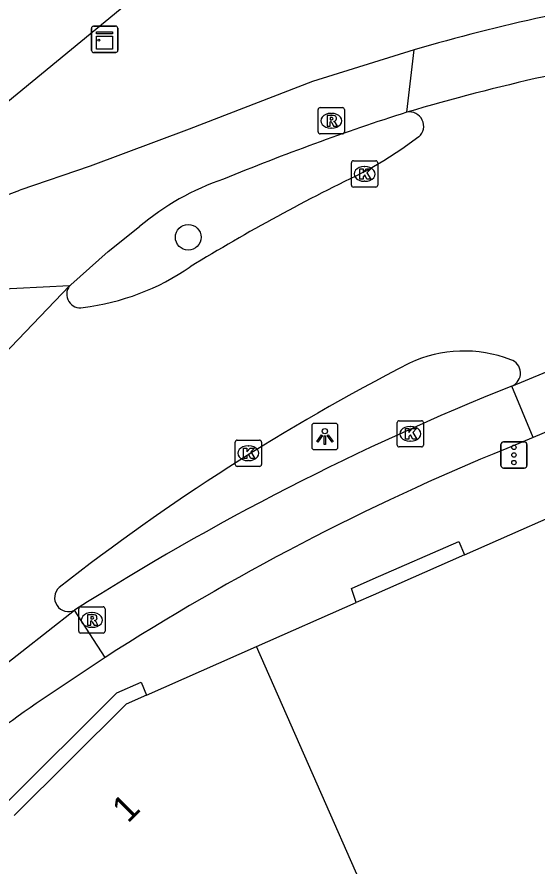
# Model space of a CAD drawing. Extents: x 160664 to 161506, y 382245 to 383288.
# Drawn here: x 160986.45 to 161006.23, y 382898.51 to 382930.82 of the extents above; entities that cross this region are included whole.
import ezdxf

# ---------------------------------------------------------------- set-up
doc = ezdxf.new("R2010")
doc.units = 0
for name, color, linetype in [('IMGEO_Boom', 7, 'Continuous'), ('IMGEO_Fietspad_gesloten', 7, 'Continuous'), ('IMGEO_Kast', 7, 'Continuous'), ('IMGEO_Kolk', 7, 'Continuous'), ('IMGEO_Lichtpunt', 7, 'Continuous'), ('IMGEO_Pand', 7, 'Continuous'), ('IMGEO_Pand_nummerreeks', 7, 'Continuous'), ('IMGEO_Rijbaan_lokaal_gesloten', 7, 'Continuous'), ('IMGEO_Rioolput', 7, 'Continuous'), ('IMGEO_Verkeersregelinstallatiepaal', 7, 'Continuous'), ('IMGEO_Voetpad_open', 7, 'Continuous')]:
    doc.layers.add(name, color=color, linetype=linetype)

msp = doc.modelspace()

# ---------------------------------------------------------------- linework, layer by layer
at = {"layer": 'IMGEO_Boom'}
msp.add_circle((160992.965, 382922.436), 0.489, dxfattribs=at)
at = {"layer": 'IMGEO_Fietspad_gesloten'}
for points in [[(161001.564, 382929.57), (160997.695, 382928.372), (160993.004, 382926.55), (160989.239, 382925.148), (160986.556, 382924.23)], [(160988.495, 382920.63), (160989.923, 382921.892), (160991.111, 382922.842)], [(161006.081, 382914.822), (161005.085, 382914.402)]]:
    msp.add_lwpolyline(points, dxfattribs=at)
for centre, radius, start, end in [((161029.081, 382840.342), 91.197, 107.74549, 112.41317), ((160997.45, 382915.362), 9.804, 108.6835, 130.2801), ((160983.316, 382932.32), 8.715, 288.9771, 291.8253), ((160988.817, 382920.3), 0.461, 134.2941, 142.1369), ((161042.518, 382823.676), 100.271, 111.80201, 122.49875), ((161040.559, 382827.667), 93.709, 112.24452, 122.79754)]:
    msp.add_arc(centre, radius, start, end, dxfattribs=at)
at = {"layer": 'IMGEO_Kast'}
for p, q in [((160989.285, 382929.547), (160989.285, 382930.388)), ((160989.285, 382930.388), (160989.285, 382929.547)), ((160989.36, 382930.472), (160990.201, 382930.472)), ((160990.201, 382930.472), (160989.36, 382930.472)), ((160990.285, 382930.397), (160990.285, 382929.556)), ((160990.285, 382929.556), (160990.285, 382930.397)), ((160990.21, 382929.472), (160989.369, 382929.472)), ((160989.369, 382929.472), (160990.21, 382929.472))]:
    msp.add_line(p, q, dxfattribs=at)
for points in [[(160989.48, 382930.262), (160990.08, 382930.262), (160990.08, 382930.177), (160989.48, 382930.177), (160989.48, 382930.262)], [(160989.48, 382930.087), (160990.08, 382930.087), (160990.08, 382929.598), (160989.48, 382929.598), (160989.48, 382930.087)]]:
    msp.add_lwpolyline(points, dxfattribs=at)
msp.add_circle((160989.564, 382929.936), 0.0377, dxfattribs=at)
for centre, start, end in [((160989.363, 382930.394), 92.4484, 184.2845), ((160989.363, 382930.394), 92.4484, 184.2845), ((160990.207, 382930.394), 2.4484, 94.2845), ((160990.207, 382930.394), 2.4484, 94.2845), ((160989.363, 382929.55), 182.4484, 274.2845), ((160989.363, 382929.55), 182.4484, 274.2845), ((160990.207, 382929.55), 272.4484, 4.2845), ((160990.207, 382929.55), 272.4484, 4.2845)]:
    msp.add_arc(centre, 0.0779, start, end, dxfattribs=at)
at = {"layer": 'IMGEO_Kolk'}
for p, q in [((160999.171, 382924.421), (160999.171, 382925.273)), ((160999.246, 382925.347), (161000.098, 382925.347)), ((161000.172, 382925.273), (161000.172, 382924.421)), ((160999.659, 382925.127), (160999.684, 382925.127)), ((160999.682, 382924.567), (160999.657, 382924.567)), ((161000.098, 382924.347), (160999.246, 382924.347)), ((161000.913, 382914.53), (161000.913, 382915.382)), ((161000.988, 382915.456), (161001.84, 382915.456)), ((161001.401, 382915.236), (161001.426, 382915.236)), ((161001.914, 382915.382), (161001.914, 382914.53)), ((160994.752, 382913.79), (160994.752, 382914.642)), ((160994.827, 382914.716), (160995.679, 382914.716)), ((160995.753, 382914.642), (160995.753, 382913.79)), ((161001.424, 382914.676), (161001.399, 382914.676)), ((160995.24, 382914.496), (160995.265, 382914.496)), ((161001.84, 382914.456), (161000.988, 382914.456)), ((160995.263, 382913.936), (160995.238, 382913.936)), ((160995.679, 382913.716), (160994.827, 382913.716))]:
    msp.add_line(p, q, dxfattribs=at)
for points in [[(160999.171, 382924.421), (160999.171, 382925.273)], [(160999.246, 382925.347), (161000.098, 382925.347)], [(161000.172, 382925.273), (161000.172, 382924.421)], [(160999.492, 382925.047), (160999.615, 382925.047), (160999.615, 382924.896), (160999.745, 382925.047), (160999.909, 382925.047), (160999.763, 382924.896), (160999.916, 382924.647), (160999.764, 382924.647), (160999.679, 382924.811), (160999.615, 382924.744), (160999.615, 382924.647), (160999.492, 382924.647), (160999.492, 382925.047)], [(161000.098, 382924.347), (160999.246, 382924.347)], [(161000.913, 382914.53), (161000.913, 382915.382)], [(161000.988, 382915.456), (161001.84, 382915.456)], [(161001.234, 382915.156), (161001.357, 382915.156), (161001.357, 382915.005), (161001.487, 382915.156), (161001.651, 382915.156), (161001.505, 382915.005), (161001.658, 382914.756), (161001.506, 382914.756), (161001.421, 382914.92), (161001.357, 382914.853), (161001.357, 382914.756), (161001.234, 382914.756), (161001.234, 382915.156)], [(161001.914, 382915.382), (161001.914, 382914.53)], [(160994.752, 382913.79), (160994.752, 382914.642)], [(160994.827, 382914.716), (160995.679, 382914.716)], [(160995.753, 382914.642), (160995.753, 382913.79)], [(160995.073, 382914.416), (160995.196, 382914.416), (160995.196, 382914.265), (160995.326, 382914.416), (160995.49, 382914.416), (160995.344, 382914.265), (160995.497, 382914.016), (160995.345, 382914.016), (160995.26, 382914.18), (160995.196, 382914.113), (160995.196, 382914.016), (160995.073, 382914.016), (160995.073, 382914.416)], [(161001.84, 382914.456), (161000.988, 382914.456)], [(160995.679, 382913.716), (160994.827, 382913.716)]]:
    msp.add_lwpolyline(points, dxfattribs=at)
for centre, start, end in [((160999.248, 382925.271), 91.552, 178.448), ((160999.248, 382925.271), 91.552, 178.448), ((161000.096, 382925.271), 1.552, 88.448), ((161000.096, 382925.271), 1.552, 88.448), ((160999.248, 382924.423), 181.552, 268.448), ((160999.248, 382924.423), 181.552, 268.448), ((161000.096, 382924.423), 271.552, 358.448), ((161000.096, 382924.423), 271.552, 358.448), ((161000.99, 382915.38), 91.552, 178.448), ((161000.99, 382915.38), 91.552, 178.448), ((161001.838, 382915.38), 1.552, 88.448), ((161001.838, 382915.38), 1.552, 88.448), ((160994.829, 382914.64), 91.552, 178.448), ((160994.829, 382914.64), 91.552, 178.448), ((160995.677, 382914.64), 1.552, 88.448), ((160995.677, 382914.64), 1.552, 88.448), ((161000.99, 382914.532), 181.552, 268.448), ((161000.99, 382914.532), 181.552, 268.448), ((161001.838, 382914.532), 271.552, 358.448), ((161001.838, 382914.532), 271.552, 358.448), ((160994.829, 382913.792), 181.552, 268.448), ((160994.829, 382913.792), 181.552, 268.448), ((160995.677, 382913.792), 271.552, 358.448), ((160995.677, 382913.792), 271.552, 358.448)]:
    msp.add_arc(centre, 0.0765, start, end, dxfattribs=at)
for centre, major_axis, ratio, start_param, end_param in [((160999.658, 382924.847), (-0.387, 0.002), 0.722429, 4.712389, 7.853982), ((160999.683, 382924.847), (-0.39, 0.002), 0.717154, 1.570796, 4.712389), ((161001.4, 382914.956), (-0.387, 0.002), 0.722429, 4.712389, 7.853982), ((161001.425, 382914.956), (-0.39, 0.002), 0.717154, 1.570796, 4.712389), ((160995.239, 382914.216), (-0.387, 0.002), 0.722429, 4.712389, 7.853982), ((160995.264, 382914.216), (-0.39, 0.002), 0.717154, 1.570796, 4.712389)]:
    msp.add_ellipse(centre, major_axis=major_axis, ratio=ratio, start_param=start_param, end_param=end_param, dxfattribs=at)
at = {"layer": 'IMGEO_Lichtpunt'}
for p, q in [((160997.664, 382915.26), (160997.664, 382914.453)), ((160997.664, 382915.26), (160997.664, 382914.453)), ((160998.566, 382915.355), (160997.758, 382915.355)), ((160998.566, 382915.355), (160997.758, 382915.355)), ((160998.66, 382914.453), (160998.66, 382915.26)), ((160998.66, 382914.453), (160998.66, 382915.26)), ((160997.758, 382914.359), (160998.566, 382914.359)), ((160997.758, 382914.359), (160998.566, 382914.359))]:
    msp.add_line(p, q, dxfattribs=at)
for points in [[(160998.038, 382914.924), (160998.077, 382914.896), (160997.889, 382914.634), (160997.851, 382914.661), (160998.038, 382914.924)], [(160998.14, 382914.876), (160998.187, 382914.876), (160998.187, 382914.554), (160998.14, 382914.554), (160998.14, 382914.876)], [(160998.25, 382914.896), (160998.288, 382914.923), (160998.475, 382914.661), (160998.436, 382914.633), (160998.25, 382914.896)]]:
    msp.add_lwpolyline(points, dxfattribs=at)
msp.add_circle((160998.163, 382915.058), 0.0994, dxfattribs=at)
for centre, start, end in [((160997.758, 382915.26), 90, 180), ((160997.758, 382915.26), 90, 180), ((160998.566, 382915.26), 0, 90), ((160998.566, 382915.26), 0, 90), ((160997.758, 382914.453), 180, 270), ((160997.758, 382914.453), 180, 270), ((160998.566, 382914.453), 270, 0), ((160998.566, 382914.453), 270, 360)]:
    msp.add_arc(centre, 0.0946, start, end, dxfattribs=at)
at = {"layer": 'IMGEO_Pand'}
for points in [[(160984.598, 382926.379), (160999.488, 382938.635)], [(161003.474, 382910.348), (161008.532, 382912.58)], [(161003.474, 382910.348), (161000, 382908.815), (160999.358, 382908.532)], [(160995.558, 382906.855), (160999.358, 382908.532)], [(160991.382, 382905.012), (160995.558, 382906.855)], [(161001.969, 382892.326), (160995.558, 382906.855)], [(160991.382, 382905.012), (160990.598, 382904.666), (160986.346, 382900.425)]]:
    msp.add_lwpolyline(points, dxfattribs=at)
at = {"layer": 'IMGEO_Rijbaan_lokaal_gesloten'}
for points in [[(161001.285, 382927.2), (161001.564, 382929.57)], [(161001.739, 382926.259), (161001.092, 382925.794), (161000.407, 382925.352), (160999.769, 382924.978)], [(160988.453, 382920.583), (160980.893, 382912.696)], [(160988.453, 382920.583), (160985.435, 382920.431)], [(161005.277, 382916.775), (161013.921, 382920.363)], [(161014.701, 382918.365), (161010.491, 382916.679), (161006.081, 382914.822)], [(161006.081, 382914.822), (161005.277, 382916.775)], [(160967.323, 382889.193), (160979.605, 382901.159), (160988.644, 382908.245)], [(160989.8, 382906.438), (160988.644, 382908.245)], [(160989.8, 382906.438), (160987.179, 382904.686)]]:
    msp.add_lwpolyline(points, dxfattribs=at)
for centre, radius, start, end in [((161021.311, 382862.511), 69.907, 98.05719, 106.40828), ((161024.937, 382846.684), 83.918, 99.02197, 106.37076), ((161001.379, 382926.665), 0.543, 311.5587, 99.9527), ((161032.172, 382857.491), 74.863, 115.64715, 121.51168), ((160987.855, 382928.842), 9.142, 276.9662, 304.5732), ((160988.853, 382920.266), 0.511, 141.6029, 282.5088), ((161003.466, 382913.199), 4.908, 68.9233, 115.1516), ((161005.068, 382917.268), 0.536, 292.9574, 72.2891), ((161039.527, 382843.413), 83.457, 117.19934, 128.07745), ((160988.409, 382908.717), 0.527, 131.9183, 296.4659), ((161035.85, 382834.327), 85.552, 124.67341, 127.63653)]:
    msp.add_arc(centre, radius, start, end, dxfattribs=at)
at = {"layer": 'IMGEO_Rioolput'}
for p, q in [((160997.907, 382926.447), (160997.907, 382927.299)), ((160997.982, 382927.373), (160998.834, 382927.373)), ((160998.395, 382927.153), (160998.42, 382927.153)), ((160998.908, 382927.299), (160998.908, 382926.447)), ((160998.418, 382926.593), (160998.393, 382926.593)), ((160998.834, 382926.373), (160997.982, 382926.373)), ((160988.873, 382908.371), (160989.725, 382908.371)), ((160988.798, 382907.445), (160988.798, 382908.297)), ((160989.286, 382908.151), (160989.311, 382908.151)), ((160989.799, 382908.297), (160989.799, 382907.445)), ((160989.309, 382907.591), (160989.284, 382907.591)), ((160989.725, 382907.371), (160988.873, 382907.371))]:
    msp.add_line(p, q, dxfattribs=at)
for points in [[(160997.907, 382926.447), (160997.907, 382927.299)], [(160997.982, 382927.373), (160998.834, 382927.373)], [(160998.908, 382927.299), (160998.908, 382926.447)], [(160998.496, 382927.071), (160998.244, 382927.073), (160998.244, 382926.673)], [(160998.244, 382926.673), (160998.368, 382926.673), (160998.368, 382926.835), (160998.379, 382926.835)], [(160998.422, 382926.992), (160998.368, 382926.992), (160998.368, 382926.911)], [(160998.368, 382926.911), (160998.42, 382926.911)], [(160998.426, 382926.806), (160998.497, 382926.673), (160998.637, 382926.673), (160998.572, 382926.799)], [(160998.834, 382926.373), (160997.982, 382926.373)], [(160988.873, 382908.371), (160989.725, 382908.371)], [(160988.798, 382907.445), (160988.798, 382908.297)], [(160989.387, 382908.069), (160989.135, 382908.071), (160989.135, 382907.671)], [(160989.799, 382908.297), (160989.799, 382907.445)], [(160989.135, 382907.671), (160989.259, 382907.671), (160989.259, 382907.833), (160989.27, 382907.833)], [(160989.313, 382907.99), (160989.259, 382907.99), (160989.259, 382907.909)], [(160989.259, 382907.909), (160989.311, 382907.909)], [(160989.317, 382907.804), (160989.388, 382907.671), (160989.528, 382907.671), (160989.463, 382907.797)], [(160989.725, 382907.371), (160988.873, 382907.371)]]:
    msp.add_lwpolyline(points, dxfattribs=at)
for centre, radius, start, end in [((160997.984, 382927.297), 0.0765, 91.552, 178.448), ((160997.984, 382927.297), 0.0765, 91.552, 178.448), ((160998.832, 382927.297), 0.0765, 1.552, 88.448), ((160998.832, 382927.297), 0.0765, 1.552, 88.448), ((160998.378, 382926.782), 0.0533, 26.0293, 88.6989), ((160998.404, 382927.1), 0.19, 274.7715, 282.9687), ((160998.428, 382926.896), 0.0964, 77.0061, 93.1865), ((160998.442, 382926.953), 0.0378, 276.6634, 79.6772), ((160998.495, 382926.961), 0.109, 350.3612, 89.416), ((160998.493, 382926.961), 0.112, 277.5842, 350.9817), ((160998.477, 382926.746), 0.108, 29.5134, 73.7905), ((160997.984, 382926.449), 0.0765, 181.552, 268.448), ((160997.984, 382926.449), 0.0765, 181.552, 268.448), ((160998.832, 382926.449), 0.0765, 271.552, 358.448), ((160998.832, 382926.449), 0.0765, 271.552, 358.448), ((160988.875, 382908.295), 0.0765, 91.552, 178.448), ((160988.875, 382908.295), 0.0765, 91.552, 178.448), ((160989.723, 382908.295), 0.0765, 1.552, 88.448), ((160989.723, 382908.295), 0.0765, 1.552, 88.448), ((160989.386, 382907.959), 0.109, 350.3612, 89.416), ((160989.269, 382907.78), 0.0533, 26.0293, 88.6989), ((160989.295, 382908.098), 0.19, 274.7715, 282.9687), ((160989.319, 382907.894), 0.0964, 77.0061, 93.1865), ((160989.333, 382907.951), 0.0378, 276.6634, 79.6772), ((160989.384, 382907.959), 0.112, 277.5842, 350.9817), ((160989.368, 382907.744), 0.108, 29.5134, 73.7905), ((160988.875, 382907.447), 0.0765, 181.552, 268.448), ((160988.875, 382907.447), 0.0765, 181.552, 268.448), ((160989.723, 382907.447), 0.0765, 271.552, 358.448), ((160989.723, 382907.447), 0.0765, 271.552, 358.448)]:
    msp.add_arc(centre, radius, start, end, dxfattribs=at)
for centre, major_axis, ratio, start_param, end_param in [((160998.394, 382926.873), (-0.387, 0.002), 0.722429, 4.712389, 7.853982), ((160998.419, 382926.873), (-0.39, 0.002), 0.717154, 1.570796, 4.712389), ((160989.285, 382907.871), (-0.387, 0.002), 0.722429, 4.712389, 7.853982), ((160989.31, 382907.871), (-0.39, 0.002), 0.717154, 1.570796, 4.712389)]:
    msp.add_ellipse(centre, major_axis=major_axis, ratio=ratio, start_param=start_param, end_param=end_param, dxfattribs=at)
at = {"layer": 'IMGEO_Verkeersregelinstallatiepaal'}
for p, q in [((161004.859, 382913.752), (161004.859, 382914.552)), ((161004.859, 382914.552), (161004.859, 382913.752)), ((161004.959, 382914.652), (161005.749, 382914.652)), ((161005.749, 382914.652), (161004.959, 382914.652)), ((161005.849, 382914.552), (161005.849, 382913.752)), ((161005.849, 382913.752), (161005.849, 382914.552)), ((161005.749, 382913.652), (161004.959, 382913.652)), ((161004.959, 382913.652), (161005.749, 382913.652))]:
    msp.add_line(p, q, dxfattribs=at)
for centre in [(161005.354, 382914.442), (161005.354, 382914.152), (161005.354, 382913.862)]:
    msp.add_circle(centre, 0.085, dxfattribs=at)
for centre, start, end in [((161004.959, 382914.552), 90, 180), ((161004.959, 382914.552), 90, 180), ((161005.749, 382914.552), 0, 90), ((161005.749, 382914.552), 360, 90), ((161004.959, 382913.752), 180, 270), ((161004.959, 382913.752), 180, 270), ((161005.749, 382913.752), 270, 0), ((161005.749, 382913.752), 270, 0)]:
    msp.add_arc(centre, 0.1, start, end, dxfattribs=at)
at = {"layer": 'IMGEO_Voetpad_open'}
for points in [[(160999.358, 382908.532), (160999.173, 382909.069), (161000, 382909.432), (161003.26, 382910.862), (161003.474, 382910.348)], [(160985.962, 382900.827), (160990.245, 382905.1), (160991.17, 382905.509), (160991.382, 382905.012)]]:
    msp.add_lwpolyline(points, dxfattribs=at)

# ---------------------------------------------------------------- texts
at = {"layer": 'IMGEO_Pand_nummerreeks'}
msp.add_text('1', height=1, rotation=44.9258, dxfattribs=at).set_placement((160990.674, 382900.109))

doc.saveas('drawing.dxf')
